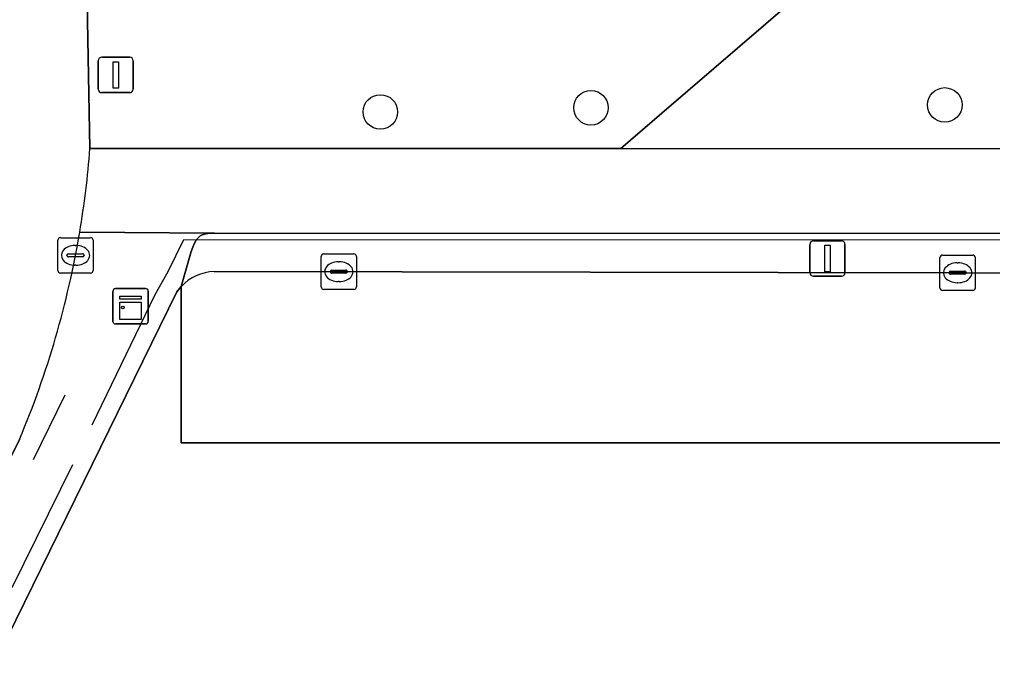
# Model space of a CAD drawing. Extents: x 160203 to 161530, y 379528 to 381797.
# Drawn here: x 161019.76 to 161047.27, y 380870.59 to 380888.88 of the extents above; entities that cross this region are included whole.
import ezdxf

# ---------------------------------------------------------------- set-up
doc = ezdxf.new("R2010")
doc.units = 0
for name, color, linetype in [('IMGEO_Berm_groen', 7, 'Continuous'), ('IMGEO_Boom', 7, 'Continuous'), ('IMGEO_Groenvoorziening', 7, 'Continuous'), ('IMGEO_Hek', 7, 'Continuous'), ('IMGEO_Kast', 7, 'Continuous'), ('IMGEO_Kolk', 7, 'Continuous'), ('IMGEO_Lichtmast', 7, 'Continuous'), ('IMGEO_Parkeervlak_gesloten', 7, 'Continuous'), ('IMGEO_Rijbaan_lokaal_gesloten', 7, 'Continuous'), ('IMGEO_Rijbaan_lokaal_open', 7, 'Continuous'), ('IMGEO_Verkeersbordpaal', 7, 'Continuous'), ('IMGEO_Voetpad_open', 7, 'Continuous')]:
    doc.layers.add(name, color=color, linetype=linetype)

msp = doc.modelspace()

# ---------------------------------------------------------------- linework, layer by layer
at = {"layer": 'IMGEO_Berm_groen'}
for points in [[(161025.268, 380882.842), (161025.145, 380882.835), (161025.027, 380882.82), (161024.921, 380882.789), (161024.869, 380882.762), (161024.761, 380882.66), (161024.704, 380882.554), (161024.656, 380882.441), (161024.613, 380882.322), (161024.332, 380881.333)], [(161191.057, 380880.481), (161191.319, 380882.635), (161191.341, 380882.812), (161025.268, 380882.842)], [(161025.263, 380881.755), (161190.008, 380881.462)]]:
    msp.add_lwpolyline(points, dxfattribs=at)
msp.add_arc((161025.304, 380880.427), 1.328, 91.7567, 137.0106, dxfattribs=at)
at = {"layer": 'IMGEO_Boom'}
for centre in [(161029.959, 380886.263), (161035.914, 380886.383), (161045.918, 380886.461)]:
    msp.add_circle(centre, 0.489, dxfattribs=at)
at = {"layer": 'IMGEO_Groenvoorziening'}
for points in [[(161191.741, 380886.101), (161191.851, 380892.012), (161192.068, 380896.334), (161191.067, 380896.343), (161170.148, 380908.217), (161169.794, 380908.592), (161169.291, 380909.126), (161164.606, 380908.593), (161160.785, 380907.642), (161152.584, 380905.015), (161134.112, 380898.01), (161127.777, 380896.195), (161120.693, 380895.154), (161098.02, 380895.357), (161088.156, 380895.281), (161066.888, 380894.645), (161053.032, 380894.05), (161046.53, 380893.634), (161045.271, 380892.551), (161037.917, 380886.229), (161036.754, 380885.229), (161188.126, 380885.225)], [(161021.673, 380889.345), (161021.749, 380885.229), (161036.754, 380885.229), (161037.917, 380886.229), (161045.271, 380892.551), (161046.53, 380893.634), (161038.967, 380893.149), (161024.34, 380891.628)]]:
    msp.add_lwpolyline(points, dxfattribs=at)
at = {"layer": 'IMGEO_Hek'}
for points in [[(161023.959, 380881.757), (161024.403, 380882.66)], [(161024.403, 380882.66), (161191.319, 380882.635)], [(161023.597, 380881.104), (161023.959, 380881.757)], [(161021.807, 380877.425), (161023.597, 380881.104)], [(161020.156, 380876.445), (161021.046, 380878.273)], [(161021.256, 380876.29), (161019.536, 380872.814)]]:
    msp.add_lwpolyline(points, dxfattribs=at)
at = {"layer": 'IMGEO_Kast'}
for p, q in [((161022.474, 380881.272), (161023.315, 380881.272)), ((161023.315, 380881.272), (161022.474, 380881.272)), ((161023.399, 380881.197), (161023.399, 380880.356)), ((161023.399, 380880.356), (161023.399, 380881.197)), ((161022.399, 380880.347), (161022.399, 380881.188)), ((161022.399, 380881.188), (161022.399, 380880.347)), ((161023.324, 380880.272), (161022.483, 380880.272)), ((161022.483, 380880.272), (161023.324, 380880.272))]:
    msp.add_line(p, q, dxfattribs=at)
for points in [[(161022.594, 380881.062), (161023.194, 380881.062), (161023.194, 380880.977), (161022.594, 380880.977), (161022.594, 380881.062)], [(161022.594, 380880.887), (161023.194, 380880.887), (161023.194, 380880.398), (161022.594, 380880.398), (161022.594, 380880.887)]]:
    msp.add_lwpolyline(points, dxfattribs=at)
msp.add_circle((161022.678, 380880.736), 0.0377, dxfattribs=at)
for centre, start, end in [((161022.477, 380881.194), 92.4484, 184.2845), ((161022.477, 380881.194), 92.4484, 184.2845), ((161023.321, 380881.194), 2.4484, 94.2845), ((161023.321, 380881.194), 2.4484, 94.2845), ((161022.477, 380880.35), 182.4484, 274.2845), ((161022.477, 380880.35), 182.4484, 274.2845), ((161023.321, 380880.35), 272.4484, 4.2845), ((161023.321, 380880.35), 272.4484, 4.2845)]:
    msp.add_arc(centre, 0.0779, start, end, dxfattribs=at)
at = {"layer": 'IMGEO_Kolk'}
for p, q in [((161020.84, 380881.785), (161020.84, 380882.637)), ((161020.915, 380882.711), (161021.767, 380882.711)), ((161021.841, 380882.637), (161021.841, 380881.785)), ((161021.328, 380882.491), (161021.353, 380882.491)), ((161021.099, 380882.205), (161021.099, 380882.217)), ((161021.537, 380882.168), (161021.139, 380882.168)), ((161021.142, 380882.254), (161021.54, 380882.254)), ((161021.583, 380882.217), (161021.583, 380882.205)), ((161028.285, 380881.324), (161028.285, 380882.176)), ((161028.36, 380882.25), (161029.212, 380882.25)), ((161028.773, 380882.03), (161028.798, 380882.03)), ((161029.286, 380882.176), (161029.286, 380881.324)), ((161045.78, 380881.293), (161045.78, 380882.145)), ((161045.855, 380882.219), (161046.707, 380882.219)), ((161046.781, 380882.145), (161046.781, 380881.293)), ((161021.351, 380881.931), (161021.326, 380881.931)), ((161028.544, 380881.744), (161028.544, 380881.756)), ((161028.587, 380881.793), (161028.985, 380881.793)), ((161029.028, 380881.756), (161029.028, 380881.744)), ((161046.082, 380881.762), (161046.48, 380881.762)), ((161046.268, 380881.999), (161046.293, 380881.999)), ((161021.767, 380881.711), (161020.915, 380881.711)), ((161028.982, 380881.707), (161028.584, 380881.707)), ((161028.796, 380881.47), (161028.771, 380881.47)), ((161046.039, 380881.713), (161046.039, 380881.725)), ((161046.477, 380881.676), (161046.079, 380881.676)), ((161046.523, 380881.725), (161046.523, 380881.713)), ((161029.212, 380881.25), (161028.36, 380881.25)), ((161046.707, 380881.219), (161045.855, 380881.219)), ((161046.291, 380881.439), (161046.266, 380881.439))]:
    msp.add_line(p, q, dxfattribs=at)
for points in [[(161020.84, 380881.785), (161020.84, 380882.637)], [(161020.915, 380882.711), (161021.767, 380882.711)], [(161021.841, 380882.637), (161021.841, 380881.785)], [(161028.285, 380881.324), (161028.285, 380882.176)], [(161028.36, 380882.25), (161029.212, 380882.25)], [(161029.286, 380882.176), (161029.286, 380881.324)], [(161045.78, 380881.293), (161045.78, 380882.145)], [(161045.855, 380882.219), (161046.707, 380882.219)], [(161046.781, 380882.145), (161046.781, 380881.293)], [(161021.767, 380881.711), (161020.915, 380881.711)], [(161029.212, 380881.25), (161028.36, 380881.25)], [(161046.707, 380881.219), (161045.855, 380881.219)]]:
    msp.add_lwpolyline(points, dxfattribs=at)
for centre, radius, start, end in [((161020.917, 380882.635), 0.0765, 91.552, 178.448), ((161020.917, 380882.635), 0.0765, 91.552, 178.448), ((161021.765, 380882.635), 0.0765, 1.552, 88.448), ((161021.765, 380882.635), 0.0765, 1.552, 88.448), ((161021.139, 380882.214), 0.0403, 85.8775, 175.7526), ((161021.136, 380882.204), 0.0366, 178.938, 274.7102), ((161021.54, 380882.211), 0.043, 264.8664, 352.4533), ((161021.544, 380882.216), 0.0386, 1.7309, 96.639), ((161028.362, 380882.174), 0.0765, 91.552, 178.448), ((161028.362, 380882.174), 0.0765, 91.552, 178.448), ((161029.21, 380882.174), 0.0765, 1.552, 88.448), ((161029.21, 380882.174), 0.0765, 1.552, 88.448), ((161045.857, 380882.143), 0.0765, 91.552, 178.448), ((161045.857, 380882.143), 0.0765, 91.552, 178.448), ((161046.705, 380882.143), 0.0765, 1.552, 88.448), ((161046.705, 380882.143), 0.0765, 1.552, 88.448), ((161020.917, 380881.787), 0.0765, 181.552, 268.448), ((161020.917, 380881.787), 0.0765, 181.552, 268.448), ((161021.765, 380881.787), 0.0765, 271.552, 358.448), ((161021.765, 380881.787), 0.0765, 271.552, 358.448), ((161028.584, 380881.753), 0.0403, 85.8775, 175.7526), ((161028.989, 380881.755), 0.0386, 1.7309, 96.639), ((161046.079, 380881.722), 0.0403, 85.8775, 175.7526), ((161046.484, 380881.724), 0.0386, 1.7309, 96.639), ((161028.581, 380881.743), 0.0366, 178.938, 274.7102), ((161028.985, 380881.75), 0.043, 264.8664, 352.4533), ((161046.076, 380881.712), 0.0366, 178.938, 274.7102), ((161046.48, 380881.719), 0.043, 264.8664, 352.4533), ((161028.362, 380881.326), 0.0765, 181.552, 268.448), ((161028.362, 380881.326), 0.0765, 181.552, 268.448), ((161029.21, 380881.326), 0.0765, 271.552, 358.448), ((161029.21, 380881.326), 0.0765, 271.552, 358.448), ((161045.857, 380881.295), 0.0765, 181.552, 268.448), ((161045.857, 380881.295), 0.0765, 181.552, 268.448), ((161046.705, 380881.295), 0.0765, 271.552, 358.448), ((161046.705, 380881.295), 0.0765, 271.552, 358.448)]:
    msp.add_arc(centre, radius, start, end, dxfattribs=at)
for centre, major_axis, ratio, start_param, end_param in [((161021.327, 380882.211), (-0.387, 0.002), 0.722429, 4.712389, 7.853982), ((161021.352, 380882.211), (-0.39, 0.002), 0.717154, 1.570796, 4.712389), ((161028.772, 380881.75), (-0.387, 0.002), 0.722429, 4.712389, 7.853982), ((161028.797, 380881.75), (-0.39, 0.002), 0.717154, 1.570796, 4.712389), ((161046.267, 380881.719), (-0.387, 0.002), 0.722429, 4.712389, 7.853982), ((161046.292, 380881.719), (-0.39, 0.002), 0.717154, 1.570796, 4.712389)]:
    msp.add_ellipse(centre, major_axis=major_axis, ratio=ratio, start_param=start_param, end_param=end_param, dxfattribs=at)
at = {"layer": 'IMGEO_Lichtmast'}
for p, q in [((161042.205, 380882.622), (161042.995, 380882.622)), ((161042.995, 380882.622), (161042.205, 380882.622)), ((161042.105, 380881.722), (161042.105, 380882.522)), ((161042.105, 380882.522), (161042.105, 380881.722)), ((161043.095, 380882.522), (161043.095, 380881.722)), ((161043.095, 380881.722), (161043.095, 380882.522)), ((161042.995, 380881.622), (161042.205, 380881.622)), ((161042.205, 380881.622), (161042.995, 380881.622))]:
    msp.add_line(p, q, dxfattribs=at)
msp.add_lwpolyline([(161042.525, 380882.497), (161042.675, 380882.497), (161042.675, 380881.747), (161042.525, 380881.747), (161042.525, 380882.497)], dxfattribs=at)
for centre, start, end in [((161042.205, 380882.522), 90, 180), ((161042.205, 380882.522), 90, 180), ((161042.995, 380882.522), 0, 90), ((161042.995, 380882.522), 360, 90), ((161042.205, 380881.722), 180, 270), ((161042.205, 380881.722), 180, 270), ((161042.995, 380881.722), 270, 0), ((161042.995, 380881.722), 270, 0)]:
    msp.add_arc(centre, 0.1, start, end, dxfattribs=at)
at = {"layer": 'IMGEO_Parkeervlak_gesloten'}
for points in [[(161190.008, 380881.462), (161025.263, 380881.755)], [(161024.332, 380881.333), (161024.332, 380876.912), (161190.893, 380876.912), (161191.057, 380880.481)]]:
    msp.add_lwpolyline(points, dxfattribs=at)
msp.add_arc((161025.304, 380880.427), 1.328, 91.7567, 137.0106, dxfattribs=at)
at = {"layer": 'IMGEO_Rijbaan_lokaal_gesloten'}
for points in [[(161021.749, 380885.229), (161021.673, 380889.345), (161021.533, 380895.467)], [(160985.167, 380811.086), (160986.898, 380810.249), (160987.248, 380810.964), (160991.333, 380819.29), (160992.188, 380820.985), (161000, 380836.734), (161005.913, 380848.789), (161009.043, 380855.171), (161019.756, 380877.01)]]:
    msp.add_lwpolyline(points, dxfattribs=at)
for centre, radius, start, end in [((160995.973, 380887.195), 25.851, 350.3623, 355.6385), ((160995.524, 380887.232), 26.3, 337.1285, 350.4466)]:
    msp.add_arc(centre, radius, start, end, dxfattribs=at)
at = {"layer": 'IMGEO_Rijbaan_lokaal_open'}
msp.add_lwpolyline([(161168.832, 380845.637), (161168.832, 380851.085), (161181.899, 380851.085), (161181.899, 380858.079), (161169.414, 380857.943), (161169.414, 380863.195), (161169.414, 380864.082), (161169.414, 380869.951), (161190.574, 380869.951), (161190.893, 380876.912), (161024.332, 380876.912), (161024.332, 380881.333), (161024.208, 380881.179), (161010.548, 380853.369), (161008.225, 380848.64), (161000.089, 380832.075), (161050.739, 380832.156), (161050.659, 380826.754), (161049.884, 380826.754)], dxfattribs=at)
at = {"layer": 'IMGEO_Verkeersbordpaal'}
for p, q in [((161022.083, 380887.809), (161022.873, 380887.809)), ((161022.873, 380887.809), (161022.083, 380887.809)), ((161021.983, 380886.909), (161021.983, 380887.709)), ((161021.983, 380887.709), (161021.983, 380886.909)), ((161022.973, 380887.709), (161022.973, 380886.909)), ((161022.973, 380886.909), (161022.973, 380887.709)), ((161022.873, 380886.809), (161022.083, 380886.809)), ((161022.083, 380886.809), (161022.873, 380886.809))]:
    msp.add_line(p, q, dxfattribs=at)
msp.add_lwpolyline([(161022.403, 380887.684), (161022.553, 380887.684), (161022.553, 380886.934), (161022.403, 380886.934), (161022.403, 380887.684)], dxfattribs=at)
for centre, start, end in [((161022.083, 380887.709), 90, 180), ((161022.083, 380887.709), 90, 180), ((161022.873, 380887.709), 0, 90), ((161022.873, 380887.709), 360, 90), ((161022.083, 380886.909), 180, 270), ((161022.083, 380886.909), 180, 270), ((161022.873, 380886.909), 270, 0), ((161022.873, 380886.909), 270, 0)]:
    msp.add_arc(centre, 0.1, start, end, dxfattribs=at)
at = {"layer": 'IMGEO_Voetpad_open'}
for points in [[(161021.459, 380882.867), (161025.268, 380882.842), (161191.341, 380882.812), (161191.486, 380884.007), (161191.741, 380886.101)], [(161036.754, 380885.229), (161021.749, 380885.229)], [(161188.126, 380885.225), (161036.754, 380885.229)], [(161024.208, 380881.179), (161024.332, 380881.333), (161024.613, 380882.322), (161024.656, 380882.441), (161024.704, 380882.554), (161024.761, 380882.66), (161024.869, 380882.762), (161024.921, 380882.789), (161025.027, 380882.82), (161025.145, 380882.835), (161025.268, 380882.842), (161021.459, 380882.867)], [(161019.756, 380877.01), (161009.043, 380855.171), (161010.187, 380853.802), (161010.548, 380853.369), (161024.208, 380881.179)]]:
    msp.add_lwpolyline(points, dxfattribs=at)
for centre, radius, start, end in [((160995.973, 380887.195), 25.851, 350.3623, 355.6385), ((160995.524, 380887.232), 26.3, 337.1285, 350.4466)]:
    msp.add_arc(centre, radius, start, end, dxfattribs=at)

doc.saveas('drawing.dxf')
